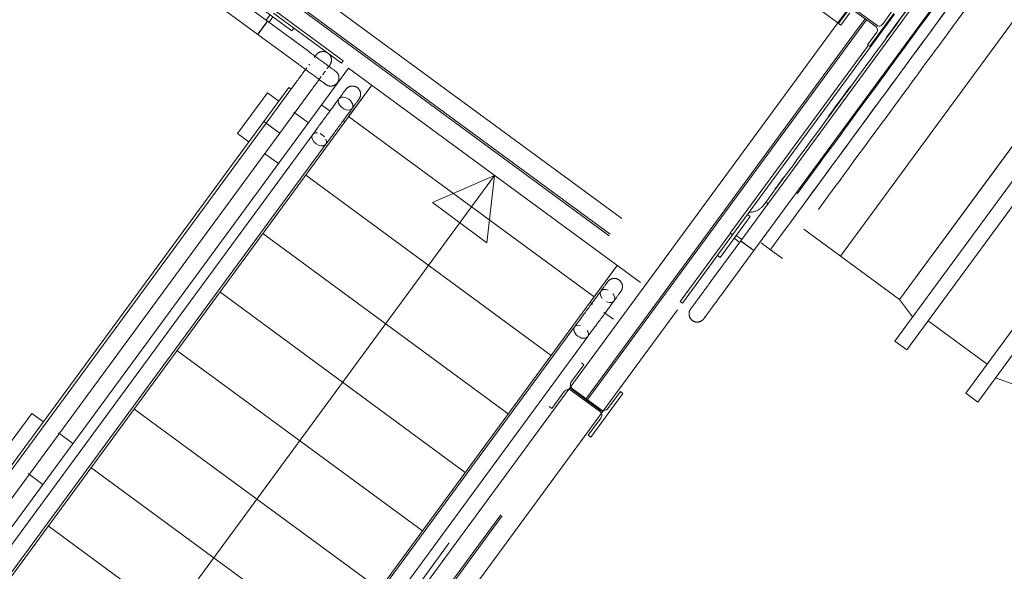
# Model space of a CAD drawing. Header units: metres. Extents: x 135583 to 135939, y 457896 to 458258.
# Tile 590 of 599: x 135743.24 to 135746.15, y 458201.5 to 458203.13. Entities that reach past the tile are written whole.
import ezdxf

# ---------------------------------------------------------------- set-up
doc = ezdxf.new("R2010")
doc.units = ezdxf.units.M
doc.linetypes.add('Hidden', pattern=[4, 2, -2])
doc.layers.add('NIEUWE INSTALLATIE', color=250, linetype='Continuous', lineweight=0)

msp = doc.modelspace()

# ---------------------------------------------------------------- linework, layer by layer
at = {"layer": 'NIEUWE INSTALLATIE'}
for p, q in [((135745.6539, 458203.1161), (135743.9035, 458204.4021)), ((135743.1265, 458203.6796), (135743.94, 458203.082)), ((135743.9686, 458203.1209), (135743.1941, 458203.6899)), ((135745.7249, 458203.2128), (135745.6539, 458203.1161)), ((135745.7273, 458203.211), (135745.6563, 458203.1143)), ((135744.0409, 458203.0926), (135743.92, 458203.1815)), ((135745.4058, 458202.4435), (135745.943, 458203.1746)), ((135744.1878, 458202.9971), (135743.9863, 458203.1451)), ((135743.9911, 458203.1516), (135744.1926, 458203.0035)), ((135745.3427, 458202.4899), (135745.8216, 458203.1417)), ((135745.8755, 458203.1643), (135745.3669, 458202.4721)), ((135745.6627, 458203.1096), (135745.6897, 458203.1462)), ((135745.7064, 458203.1488), (135745.7661, 458203.105)), ((135745.769, 458203.109), (135745.7094, 458203.1528)), ((135745.7481, 458203.0468), (135745.8192, 458203.1435)), ((135745.8127, 458203.1483), (135745.7858, 458203.1116)), ((135743.9642, 458203.1235), (135743.9764, 458203.14)), ((135743.9666, 458203.1183), (135743.9644, 458203.1153)), ((135743.9686, 458203.1209), (135743.9681, 458203.1202)), ((135743.9686, 458203.1209), (135744.0895, 458203.0321)), ((135743.9845, 458203.1341), (135743.9723, 458203.1175)), ((135745.6563, 458203.1143), (135745.6627, 458203.1096)), ((135746.4378, 458203.1173), (135746.1371, 458202.7079)), ((135743.9543, 458203.1015), (135743.9506, 458203.0964)), ((135743.9614, 458203.1112), (135743.958, 458203.1065)), ((135744.0468, 458203.1007), (135744.0409, 458203.0926)), ((135745.7686, 458203.0882), (135745.7417, 458203.0516)), ((135744.0609, 458202.9932), (135743.94, 458203.082)), ((135745.7441, 458203.0498), (135745.3362, 458202.4946)), ((135745.7417, 458203.0516), (135745.7481, 458203.0468)), ((135744.1926, 458203.0035), (135744.1878, 458202.9971)), ((135744.0609, 458202.9932), (135744.0617, 458202.9926)), ((135744.0906, 458202.9914), (135744.0924, 458202.9939)), ((135744.1447, 458202.9807), (135744.145, 458202.9811)), ((135743.9646, 458202.8199), (135744.0534, 458202.9408)), ((135743.8799, 458202.7891), (135743.9687, 458202.9099)), ((135744.0321, 458202.9254), (135743.9581, 458202.8246)), ((135743.9687, 458202.9099), (135744.0025, 458202.8851)), ((135744.0937, 458202.9112), (135744.0049, 458202.7903)), ((135744.0386, 458202.9206), (135744.0321, 458202.9254)), ((135744.0937, 458202.9112), (135744.0943, 458202.912)), ((135744.2765, 458202.932), (135744.1969, 458202.8236)), ((135744.2765, 458202.932), (135744.2084, 458202.8393)), ((135744.0466, 458202.8527), (135744.0896, 458202.8211)), ((135744.154, 458202.8552), (135744.1284, 458202.874)), ((135744.1969, 458202.8236), (135742.5277, 458200.5516)), ((135742.5663, 458200.9302), (135743.9581, 458202.8246)), ((135743.9581, 458202.8246), (135743.9646, 458202.8199)), ((135743.9581, 458202.8246), (135743.9646, 458202.8199)), ((135744.1969, 458202.8236), (135744.1947, 458202.8253)), ((135744.2084, 458202.8393), (135744.9337, 458202.3064)), ((135743.9646, 458202.8199), (135742.5728, 458200.9255)), ((135743.9646, 458202.8199), (135743.9847, 458202.8051)), ((135743.9847, 458202.8051), (135744.0049, 458202.7903)), ((135744.1022, 458202.7862), (135742.5187, 458200.6308)), ((135742.6131, 458200.8959), (135744.0049, 458202.7903)), ((135743.9137, 458202.7642), (135743.8799, 458202.7891)), ((135744.1019, 458202.7713), (135744.1001, 458202.7779)), ((135744.1025, 458202.7866), (135744.1022, 458202.7863)), ((135744.1239, 458202.789), (135744.1312, 458202.7848)), ((135744.1312, 458202.7848), (135744.1372, 458202.7792)), ((135742.5576, 458200.6023), (135744.1411, 458202.7576)), ((135744.1194, 458202.7549), (135744.1122, 458202.759)), ((135744.0008, 458202.7002), (135743.9597, 458202.7304)), ((135746.1371, 458202.7079), (135745.8363, 458202.2985)), ((135742.9217, 458200.3279), (135744.6391, 458202.6655)), ((135744.0815, 458202.6666), (135744.8068, 458202.1337)), ((135744.6391, 458202.6655), (135744.456, 458202.5852)), ((135744.6391, 458202.6655), (135744.6172, 458202.4668)), ((135745.4414, 458202.5886), (135745.4476, 458202.5805)), ((135744.6172, 458202.4668), (135744.456, 458202.5852)), ((135745.3952, 458202.5444), (135745.3064, 458202.4235)), ((135745.3871, 458202.5503), (135745.3952, 458202.5444)), ((135745.5534, 458202.5063), (135745.8363, 458202.2985)), ((135743.9546, 458202.4939), (135744.6799, 458201.9611)), ((135745.1882, 458202.2931), (135745.3363, 458202.4946)), ((135745.3427, 458202.4899), (135745.1947, 458202.2884)), ((135745.2781, 458202.3512), (135745.3669, 458202.4721)), ((135745.3427, 458202.4899), (135745.3362, 458202.4946)), ((135745.3363, 458202.4946), (135745.3427, 458202.4899)), ((135745.3478, 458202.4799), (135745.3537, 458202.488)), ((135745.3643, 458202.4678), (135745.3478, 458202.4799)), ((135745.3537, 458202.488), (135745.3703, 458202.4758)), ((135745.3676, 458202.4716), (135745.3669, 458202.4721)), ((135745.4058, 458202.4435), (135745.317, 458202.3226)), ((135745.3766, 458202.465), (135745.3726, 458202.4679)), ((135745.4058, 458202.4435), (135745.3813, 458202.4615)), ((135745.4272, 458202.4662), (135745.4546, 458202.4461)), ((135745.4546, 458202.4461), (135745.4901, 458202.4201)), ((135745.3064, 458202.4235), (135745.2983, 458202.4294)), ((135744.9222, 458202.2908), (135745.0018, 458202.3991)), ((135744.9337, 458202.3064), (135745.0018, 458202.3991)), ((135744.8616, 458202.0377), (135745.0832, 458202.3393)), ((135744.8616, 458202.0377), (135745.0832, 458202.3393)), ((135745.2781, 458202.3512), (135745.2775, 458202.3504)), ((135743.8278, 458202.3212), (135744.5531, 458201.7884)), ((135744.9575, 458202.3021), (135744.9533, 458202.3086)), ((135743.253, 458200.0188), (135744.9222, 458202.2908)), ((135744.9222, 458202.2908), (135744.9299, 458202.2851)), ((135745.1799, 458202.2683), (135744.9583, 458201.9667)), ((135745.1799, 458202.2683), (135744.9583, 458201.9667)), ((135745.1947, 458202.2884), (135745.1882, 458202.2931)), ((135744.9629, 458202.2609), (135744.9907, 458202.2405)), ((135744.8759, 458202.2179), (135743.2923, 458200.0625)), ((135744.8761, 458202.2182), (135744.8759, 458202.2179)), ((135745.9209, 458202.2363), (135746.095, 458202.1084)), ((135743.3313, 458200.0339), (135744.9148, 458202.1893)), ((135743.7009, 458202.1485), (135744.4262, 458201.6157)), ((135744.8666, 458202.0563), (135744.9033, 458202.1063)), ((135744.9033, 458202.1063), (135744.896, 458202.1116)), ((135743.4272, 458200.0854), (135744.8616, 458202.0377)), ((135743.4272, 458200.0854), (135744.8616, 458202.0377)), ((135743.4272, 458200.0854), (135744.8616, 458202.0377)), ((135744.9583, 458201.9667), (135744.8616, 458202.0377)), ((135744.9583, 458201.9667), (135744.8616, 458202.0377)), ((135744.8086, 458201.9774), (135744.8453, 458202.0273)), ((135744.8662, 458202.0305), (135744.9501, 458201.969)), ((135744.9536, 458201.9738), (135744.8698, 458202.0354)), ((135744.9238, 458201.8927), (135745.0185, 458202.0216)), ((135745.0113, 458202.027), (135744.9746, 458201.977)), ((135745.0185, 458202.0216), (135745.0113, 458202.027)), ((135744.8013, 458201.9827), (135744.8086, 458201.9774)), ((135743.184, 458201.8418), (135743.2728, 458201.9627)), ((135743.2728, 458201.9627), (135743.3066, 458201.9379)), ((135744.9583, 458201.9667), (135743.524, 458200.0143)), ((135744.9583, 458201.9667), (135743.524, 458200.0143)), ((135744.9583, 458201.9667), (135743.524, 458200.0143)), ((135743.574, 458201.9758), (135744.2993, 458201.443)), ((135744.9533, 458201.948), (135744.9166, 458201.898)), ((135743.3507, 458201.9055), (135743.3937, 458201.8739)), ((135744.9166, 458201.898), (135744.9238, 458201.8927)), ((135743.4472, 458201.8032), (135744.1725, 458201.2703)), ((135743.3049, 458201.753), (135743.2619, 458201.7846)), ((135743.3203, 458201.6305), (135744.0456, 458201.0976))]:
    msp.add_line(p, q, dxfattribs=at)
at = {"layer": 'NIEUWE INSTALLATIE', "linetype": 'Hidden'}
for p, q in [((135743.4038, 458203.722), (135745.1542, 458202.436)), ((135743.4038, 458203.722), (135745.1542, 458202.436)), ((135743.4038, 458203.722), (135745.1542, 458202.436)), ((135743.3668, 458203.6716), (135745.1172, 458202.3857)), ((135743.3668, 458203.6716), (135745.1172, 458202.3857)), ((135743.3668, 458203.6716), (135745.1172, 458202.3857)), ((135743.3698, 458203.6757), (135745.1202, 458202.3897)), ((135743.3698, 458203.6757), (135745.1202, 458202.3897)), ((135743.3698, 458203.6757), (135745.1202, 458202.3897)), ((135745.6614, 458202.4271), (135746.2628, 458203.2458)), ((135745.6614, 458202.4271), (135746.2628, 458203.2458)), ((135745.0832, 458202.3394), (135745.6538, 458203.1161)), ((135745.0832, 458202.3394), (135745.6538, 458203.1161)), ((135745.0832, 458202.3394), (135745.6538, 458203.1161)), ((135745.0832, 458202.3394), (135745.6538, 458203.1161)), ((135745.7002, 458203.082), (135745.7342, 458203.1284)), ((135745.7002, 458203.082), (135745.7342, 458203.1284)), ((135745.7057, 458203.0811), (135745.7383, 458203.1254)), ((135745.7057, 458203.0811), (135745.7383, 458203.1254)), ((135745.1295, 458202.3053), (135745.7002, 458203.082)), ((135745.1295, 458202.3053), (135745.7002, 458203.082)), ((135745.1295, 458202.3053), (135745.7002, 458203.082)), ((135745.1295, 458202.3053), (135745.7002, 458203.082)), ((135745.1336, 458202.3024), (135745.7057, 458203.0811)), ((135745.1336, 458202.3024), (135745.7057, 458203.0811)), ((135745.1336, 458202.3024), (135745.7057, 458203.0811)), ((135745.1336, 458202.3024), (135745.7057, 458203.0811)), ((135745.7506, 458203.045), (135745.7482, 458203.0468)), ((135745.7506, 458203.045), (135745.7482, 458203.0468)), ((135744.208, 458202.9823), (135742.4592, 458200.6019)), ((135745.0703, 458202.3488), (135744.208, 458202.9823)), ((135745.1542, 458202.436), (135745.0832, 458202.3393)), ((135745.1542, 458202.436), (135745.0832, 458202.3393)), ((135745.1542, 458202.436), (135745.0832, 458202.3393)), ((135743.3215, 458199.9684), (135745.0703, 458202.3488)), ((135744.9079, 458202.0037), (135745.1295, 458202.3053)), ((135744.9079, 458202.0037), (135745.1295, 458202.3053)), ((135744.9119, 458202.0007), (135745.1335, 458202.3023)), ((135744.9119, 458202.0007), (135745.1335, 458202.3023)), ((135743.4736, 458200.0513), (135744.9061, 458202.0012)), ((135743.4736, 458200.0513), (135744.9061, 458202.0012)), ((135743.4736, 458200.0513), (135744.9061, 458202.0012)), ((135743.4776, 458200.0484), (135744.9102, 458201.9983)), ((135743.4776, 458200.0484), (135744.9102, 458201.9983)), ((135743.4776, 458200.0484), (135744.9102, 458201.9983)), ((135744.9062, 458202.0013), (135744.9079, 458202.0036)), ((135744.9062, 458202.0013), (135744.9079, 458202.0036)), ((135744.9062, 458202.0013), (135744.9079, 458202.0036)), ((135744.9062, 458202.0013), (135744.9079, 458202.0036)), ((135744.9102, 458201.9983), (135744.9119, 458202.0007)), ((135744.9102, 458201.9983), (135744.9119, 458202.0007)), ((135744.9102, 458201.9983), (135744.9119, 458202.0007)), ((135744.9102, 458201.9983), (135744.9119, 458202.0007))]:
    msp.add_line(p, q, dxfattribs=at)
at = {"layer": 'NIEUWE INSTALLATIE', "extrusion": (0, 0, -1)}
for p, q in [((135746.5504, 458203.1674), (135745.8221, 458202.1761)), ((135746.5858, 458203.1413), (135745.8576, 458202.1501)), ((135746.4378, 458203.1173), (135745.8363, 458202.2985)), ((135746.0316, 458202.0222), (135746.7599, 458203.0134)), ((135746.0671, 458201.9961), (135746.7954, 458202.9874)), ((135745.8363, 458202.2985), (135745.8748, 458202.2478)), ((135745.8221, 458202.1761), (135745.8576, 458202.1501)), ((135746.1198, 458202.0679), (135746.1796, 458202.0463)), ((135746.0316, 458202.0222), (135746.0671, 458201.9961))]:
    msp.add_line(p, q, dxfattribs=at)
at = {"layer": 'NIEUWE INSTALLATIE', "flags": 128}
for points in [[(135745.703, 458202.9428), (135745.7152, 458202.9594), (135745.7275, 458202.9761), (135745.7397, 458202.9928), (135745.752, 458203.0095), (135745.7643, 458203.0263), (135745.7765, 458203.0429), (135745.7887, 458203.0595), (135745.8008, 458203.076), (135745.8129, 458203.0924), (135745.8248, 458203.1086), (135745.8365, 458203.1246), (135745.8482, 458203.1404), (135745.8596, 458203.156), (135745.8696, 458203.1696)], [(135744.0895, 458203.0321), (135744.0927, 458203.0298), (135744.0959, 458203.0274), (135744.0991, 458203.025), (135744.1023, 458203.0227), (135744.1055, 458203.0204), (135744.1086, 458203.018), (135744.1117, 458203.0158), (135744.1148, 458203.0135), (135744.1179, 458203.0113), (135744.1208, 458203.0091), (135744.1238, 458203.0069), (135744.1267, 458203.0048), (135744.1295, 458203.0027), (135744.1323, 458203.0007), (135744.135, 458202.9987), (135744.1376, 458202.9968), (135744.1401, 458202.9949), (135744.1426, 458202.9931), (135744.145, 458202.9913), (135744.1473, 458202.9896), (135744.1495, 458202.988), (135744.1516, 458202.9865), (135744.1536, 458202.985), (135744.1555, 458202.9836), (135744.1573, 458202.9823), (135744.159, 458202.9811), (135744.1605, 458202.9799), (135744.162, 458202.9788), (135744.1634, 458202.9778), (135744.1646, 458202.9769), (135744.1657, 458202.9761), (135744.1667, 458202.9754), (135744.1675, 458202.9748), (135744.1683, 458202.9742), (135744.1689, 458202.9738), (135744.1694, 458202.9734), (135744.1697, 458202.9732), (135744.17, 458202.973), (135744.1701, 458202.9729)], [(135744.1276, 458203.031), (135744.1266, 458203.0308), (135744.1257, 458203.0305), (135744.1247, 458203.0302), (135744.1238, 458203.0299), (135744.1228, 458203.0295), (135744.1219, 458203.0291), (135744.121, 458203.0287), (135744.1202, 458203.0282), (135744.1193, 458203.0277), (135744.1185, 458203.0271), (135744.1177, 458203.0265), (135744.1169, 458203.0259), (135744.1161, 458203.0253), (135744.1154, 458203.0246), (135744.1147, 458203.0239), (135744.114, 458203.0231), (135744.1134, 458203.0224), (135744.1127, 458203.0216), (135744.1126, 458203.0214)], [(135744.145, 458203.0283), (135744.1441, 458203.0288), (135744.1432, 458203.0292), (135744.1423, 458203.0296), (135744.1414, 458203.03), (135744.1404, 458203.0303), (135744.1395, 458203.0306), (135744.1385, 458203.0309), (135744.1375, 458203.0311), (135744.1366, 458203.0313), (135744.1356, 458203.0314), (135744.1346, 458203.0315), (135744.1336, 458203.0315), (135744.1326, 458203.0316), (135744.1316, 458203.0315), (135744.1306, 458203.0315), (135744.1296, 458203.0314), (135744.1286, 458203.0312), (135744.1276, 458203.031)], [(135744.1529, 458202.9918), (135744.1535, 458202.9926), (135744.154, 458202.9934), (135744.1545, 458202.9943), (135744.155, 458202.9952), (135744.1554, 458202.9961), (135744.1558, 458202.997), (135744.1562, 458202.9979), (135744.1565, 458202.9988), (135744.1568, 458202.9998), (135744.1571, 458203.0008), (135744.1573, 458203.0018), (135744.1574, 458203.0027), (135744.1576, 458203.0037), (135744.1577, 458203.0047), (135744.1577, 458203.0057), (135744.1577, 458203.0067), (135744.1577, 458203.0077), (135744.1576, 458203.0087), (135744.1575, 458203.0097), (135744.1574, 458203.0107), (135744.1572, 458203.0117), (135744.157, 458203.0127), (135744.1567, 458203.0136), (135744.1564, 458203.0146), (135744.1561, 458203.0155), (135744.1557, 458203.0164), (135744.1553, 458203.0174), (135744.1548, 458203.0182), (135744.1543, 458203.0191), (135744.1538, 458203.02), (135744.1533, 458203.0208), (135744.1527, 458203.0216), (135744.1521, 458203.0224), (135744.1514, 458203.0232), (135744.1507, 458203.0239), (135744.15, 458203.0246), (135744.1493, 458203.0253)], [(135744.1067, 458203.0133), (135744.1077, 458203.0147), (135744.1086, 458203.0159), (135744.1094, 458203.017), (135744.1101, 458203.018), (135744.1107, 458203.0188), (135744.1113, 458203.0196), (135744.1117, 458203.0202), (135744.1121, 458203.0207), (135744.1123, 458203.021), (135744.1125, 458203.0213), (135744.1126, 458203.0214)], [(135744.1126, 458203.0214), (135744.1125, 458203.0213), (135744.1124, 458203.0211), (135744.1122, 458203.0208), (135744.1118, 458203.0203), (135744.1114, 458203.0198), (135744.1109, 458203.0191), (135744.1103, 458203.0182), (135744.1096, 458203.0173), (135744.1088, 458203.0162), (135744.1086, 458203.0159)], [(135744.0534, 458202.9408), (135744.0557, 458202.944), (135744.0581, 458202.9472), (135744.0605, 458202.9504), (135744.0628, 458202.9536), (135744.0651, 458202.9568), (135744.0675, 458202.9599), (135744.0697, 458202.963), (135744.072, 458202.9661), (135744.0742, 458202.9692), (135744.0764, 458202.9722), (135744.0786, 458202.9751), (135744.0807, 458202.978), (135744.0828, 458202.9808), (135744.0848, 458202.9836)], [(135744.1415, 458202.934), (135744.1414, 458202.934), (135744.1412, 458202.9342), (135744.1409, 458202.9344), (135744.1404, 458202.9347), (135744.1399, 458202.9352), (135744.1391, 458202.9357), (135744.1383, 458202.9363), (135744.1374, 458202.937), (135744.1363, 458202.9378), (135744.1351, 458202.9387), (135744.1338, 458202.9396), (135744.1324, 458202.9407), (135744.1308, 458202.9418), (135744.1291, 458202.943), (135744.1274, 458202.9443), (135744.1255, 458202.9457), (135744.1235, 458202.9472), (135744.1215, 458202.9487), (135744.1193, 458202.9503), (135744.117, 458202.9519), (135744.1147, 458202.9537), (135744.1122, 458202.9555), (135744.1097, 458202.9573), (135744.1071, 458202.9592), (135744.1044, 458202.9612), (135744.1017, 458202.9632), (135744.0989, 458202.9653), (135744.096, 458202.9674), (135744.0931, 458202.9696), (135744.0901, 458202.9717), (135744.087, 458202.974), (135744.084, 458202.9762), (135744.0809, 458202.9785), (135744.0777, 458202.9808), (135744.0746, 458202.9831), (135744.0714, 458202.9855), (135744.0682, 458202.9878), (135744.065, 458202.9902), (135744.0617, 458202.9926), (135744.0609, 458202.9932)], [(135744.1397, 458202.9738), (135744.1382, 458202.9718), (135744.1366, 458202.9696), (135744.1349, 458202.9673), (135744.1332, 458202.965), (135744.1314, 458202.9625)], [(135744.1529, 458202.9918), (135744.1528, 458202.9917), (135744.1527, 458202.9915), (135744.1525, 458202.9912), (135744.1521, 458202.9907), (135744.1517, 458202.9902), (135744.1512, 458202.9894), (135744.1506, 458202.9886), (135744.1499, 458202.9877), (135744.1491, 458202.9866), (135744.1482, 458202.9854), (135744.1472, 458202.9841), (135744.1462, 458202.9827), (135744.1451, 458202.9811)], [(135744.1491, 458202.9866), (135744.1497, 458202.9874), (135744.1504, 458202.9884), (135744.151, 458202.9892), (135744.1516, 458202.99), (135744.152, 458202.9906), (135744.1524, 458202.9911), (135744.1526, 458202.9914), (135744.1528, 458202.9917), (135744.1529, 458202.9918)], [(135744.1701, 458202.9729), (135744.17, 458202.973), (135744.1698, 458202.9731), (135744.1695, 458202.9733), (135744.169, 458202.9737), (135744.1684, 458202.9741), (135744.1677, 458202.9746), (135744.1669, 458202.9752), (135744.166, 458202.9759), (135744.1649, 458202.9767), (135744.1646, 458202.9769)], [(135744.1752, 458202.9392), (135744.1758, 458202.9399), (135744.1763, 458202.9408), (135744.1768, 458202.9416), (135744.1772, 458202.9424), (135744.1777, 458202.9433), (135744.1781, 458202.9442), (135744.1784, 458202.9451), (135744.1787, 458202.946), (135744.179, 458202.9469), (135744.1793, 458202.9479), (135744.1795, 458202.9488), (135744.1796, 458202.9498), (135744.1798, 458202.9507), (135744.1798, 458202.9517), (135744.1799, 458202.9526), (135744.1799, 458202.9536), (135744.1799, 458202.9546), (135744.1798, 458202.9555), (135744.1797, 458202.9565), (135744.1796, 458202.9575), (135744.1794, 458202.9584), (135744.1792, 458202.9593), (135744.1789, 458202.9603), (135744.1786, 458202.9612), (135744.1783, 458202.9621), (135744.1779, 458202.963), (135744.1775, 458202.9639), (135744.1771, 458202.9647), (135744.1766, 458202.9656), (135744.1761, 458202.9664), (135744.1756, 458202.9672), (135744.175, 458202.968), (135744.1744, 458202.9688), (135744.1738, 458202.9695), (135744.1732, 458202.9702), (135744.1725, 458202.9709), (135744.1718, 458202.9715), (135744.171, 458202.9722), (135744.1703, 458202.9728), (135744.1701, 458202.9729)], [(135744.1276, 458202.9574), (135744.1257, 458202.9547), (135744.1236, 458202.952), (135744.1216, 458202.9492), (135744.1195, 458202.9463), (135744.1173, 458202.9434), (135744.1151, 458202.9404), (135744.1129, 458202.9373), (135744.1106, 458202.9343), (135744.1084, 458202.9312), (135744.1061, 458202.928), (135744.1037, 458202.9249), (135744.1014, 458202.9217), (135744.099, 458202.9185), (135744.0967, 458202.9153), (135744.0943, 458202.912), (135744.0937, 458202.9112)], [(135744.1363, 458202.9378), (135744.1371, 458202.9372), (135744.1381, 458202.9365), (135744.1389, 458202.9358), (135744.1397, 458202.9353), (135744.1403, 458202.9348), (135744.1408, 458202.9345), (135744.1411, 458202.9342), (135744.1414, 458202.9341), (135744.1415, 458202.934)], [(135744.1415, 458202.934), (135744.1422, 458202.9334), (135744.1431, 458202.9329), (135744.1439, 458202.9324), (135744.1447, 458202.932), (135744.1456, 458202.9315), (135744.1465, 458202.9311), (135744.1474, 458202.9308), (135744.1483, 458202.9305), (135744.1492, 458202.9302), (135744.1502, 458202.93), (135744.1511, 458202.9298), (135744.1521, 458202.9296), (135744.153, 458202.9295), (135744.154, 458202.9294), (135744.1549, 458202.9293), (135744.1559, 458202.9293), (135744.1569, 458202.9293), (135744.1578, 458202.9294), (135744.1588, 458202.9295), (135744.1598, 458202.9296), (135744.1607, 458202.9298), (135744.1616, 458202.93), (135744.1626, 458202.9303), (135744.1635, 458202.9306), (135744.1644, 458202.9309), (135744.1653, 458202.9313), (135744.1662, 458202.9317), (135744.167, 458202.9321), (135744.1679, 458202.9326), (135744.1687, 458202.9331), (135744.1695, 458202.9336), (135744.1703, 458202.9342), (135744.1711, 458202.9348), (135744.1718, 458202.9354), (135744.1725, 458202.9361), (135744.1732, 458202.9367), (135744.1738, 458202.9374), (135744.1745, 458202.9382), (135744.1751, 458202.9389), (135744.1752, 458202.9392)], [(135745.4374, 458202.5813), (135745.438, 458202.5822), (135745.4397, 458202.5845), (135745.4419, 458202.5875), (135745.4446, 458202.5911), (135745.4478, 458202.5954), (135745.4514, 458202.6004), (135745.4555, 458202.606), (135745.4601, 458202.6122), (135745.4651, 458202.619), (135745.4705, 458202.6264), (135745.4764, 458202.6344), (135745.4827, 458202.643), (135745.4895, 458202.6522), (135745.4966, 458202.6619), (135745.5042, 458202.6722), (135745.5121, 458202.6829), (135745.5204, 458202.6942), (135745.529, 458202.706), (135745.538, 458202.7182), (135745.5473, 458202.7309), (135745.5569, 458202.744), (135745.5668, 458202.7575), (135745.5771, 458202.7714), (135745.5875, 458202.7856), (135745.5982, 458202.8002), (135745.6092, 458202.8151), (135745.6204, 458202.8303), (135745.6317, 458202.8458), (135745.6433, 458202.8615), (135745.655, 458202.8774), (135745.6668, 458202.8936), (135745.6788, 458202.9098), (135745.6908, 458202.9263), (135745.703, 458202.9428)], [(135744.2003, 458202.9197), (135744.2002, 458202.9196), (135744.2001, 458202.9195), (135744.1998, 458202.9191), (135744.1995, 458202.9187), (135744.1991, 458202.9181), (135744.1986, 458202.9174), (135744.198, 458202.9166), (135744.1973, 458202.9156), (135744.1965, 458202.9145), (135744.1956, 458202.9134), (135744.1946, 458202.912), (135744.1936, 458202.9106), (135744.1924, 458202.9091), (135744.1912, 458202.9074), (135744.1899, 458202.9056), (135744.1886, 458202.9038), (135744.1871, 458202.9018), (135744.1856, 458202.8997), (135744.184, 458202.8975), (135744.1823, 458202.8953), (135744.1806, 458202.8929), (135744.1788, 458202.8905), (135744.1769, 458202.8879), (135744.175, 458202.8853), (135744.1731, 458202.8827), (135744.171, 458202.8799), (135744.169, 458202.8771), (135744.1669, 458202.8742), (135744.1647, 458202.8713), (135744.1625, 458202.8683), (135744.1603, 458202.8653), (135744.158, 458202.8622), (135744.1558, 458202.8591), (135744.1535, 458202.856), (135744.1511, 458202.8528), (135744.1488, 458202.8496), (135744.1464, 458202.8464), (135744.1441, 458202.8432), (135744.1417, 458202.84), (135744.1393, 458202.8368), (135744.137, 458202.8336), (135744.1346, 458202.8303), (135744.1323, 458202.8271), (135744.1299, 458202.824), (135744.1276, 458202.8208)], [(135744.1965, 458202.9146), (135744.197, 458202.9152), (135744.1977, 458202.9162), (135744.1984, 458202.9171), (135744.1989, 458202.9179), (135744.1994, 458202.9185), (135744.1997, 458202.919), (135744.2, 458202.9193), (135744.2002, 458202.9196), (135744.2003, 458202.9197)], [(135744.2003, 458202.9197), (135744.2009, 458202.9205), (135744.2015, 458202.9212), (135744.2021, 458202.9219), (135744.2028, 458202.9226), (135744.2035, 458202.9233), (135744.2042, 458202.9239), (135744.205, 458202.9245), (135744.2058, 458202.9251), (135744.2066, 458202.9257), (135744.2074, 458202.9262), (135744.2082, 458202.9266), (135744.2091, 458202.9271), (135744.21, 458202.9275), (135744.2108, 458202.9279), (135744.2117, 458202.9282), (135744.2127, 458202.9285), (135744.2136, 458202.9288), (135744.2145, 458202.929), (135744.2155, 458202.9292), (135744.2164, 458202.9293), (135744.2174, 458202.9295), (135744.2184, 458202.9295), (135744.2193, 458202.9296), (135744.2203, 458202.9296), (135744.2213, 458202.9295), (135744.2222, 458202.9294), (135744.2232, 458202.9293), (135744.2241, 458202.9292), (135744.2251, 458202.929), (135744.226, 458202.9287), (135744.2269, 458202.9285), (135744.2279, 458202.9282), (135744.2288, 458202.9278), (135744.2296, 458202.9274), (135744.2305, 458202.927), (135744.2314, 458202.9266), (135744.2322, 458202.9261), (135744.233, 458202.9256), (135744.2338, 458202.925), (135744.234, 458202.9249)], [(135744.234, 458202.9249), (135744.2348, 458202.9243), (135744.2355, 458202.9237), (135744.2363, 458202.923), (135744.237, 458202.9224), (135744.2376, 458202.9216), (135744.2382, 458202.9209), (135744.2389, 458202.9202), (135744.2394, 458202.9194), (135744.24, 458202.9186), (135744.2405, 458202.9178), (135744.241, 458202.9169), (135744.2414, 458202.9161), (135744.2418, 458202.9152), (135744.2422, 458202.9143), (135744.2425, 458202.9134), (135744.2428, 458202.9125), (135744.2431, 458202.9116), (135744.2433, 458202.9106), (135744.2435, 458202.9097), (135744.2437, 458202.9087), (135744.2438, 458202.9078), (135744.2438, 458202.9068), (135744.2439, 458202.9058), (135744.2439, 458202.9049), (135744.2438, 458202.9039), (135744.2438, 458202.9029), (135744.2436, 458202.902), (135744.2435, 458202.901), (135744.2433, 458202.9001), (135744.2431, 458202.8991), (135744.2428, 458202.8982), (135744.2425, 458202.8973), (135744.2421, 458202.8964), (135744.2418, 458202.8955), (135744.2413, 458202.8946), (135744.2409, 458202.8938), (135744.2404, 458202.8929), (135744.2399, 458202.8921), (135744.2394, 458202.8913), (135744.2392, 458202.8911)], [(135744.1411, 458202.7576), (135744.143, 458202.7601), (135744.1448, 458202.7627), (135744.1468, 458202.7653), (135744.1488, 458202.768), (135744.1508, 458202.7708), (135744.1529, 458202.7736), (135744.155, 458202.7765), (135744.1572, 458202.7795), (135744.1594, 458202.7825), (135744.1616, 458202.7855), (135744.1639, 458202.7886), (135744.1662, 458202.7917), (135744.1685, 458202.7949), (135744.1708, 458202.798), (135744.1732, 458202.8012), (135744.1755, 458202.8044), (135744.1779, 458202.8076), (135744.1802, 458202.8109), (135744.1826, 458202.8141), (135744.185, 458202.8173), (135744.1873, 458202.8205), (135744.1897, 458202.8237), (135744.192, 458202.8269), (135744.1943, 458202.83), (135744.1966, 458202.8331), (135744.1989, 458202.8362), (135744.2011, 458202.8392), (135744.2033, 458202.8422), (135744.2054, 458202.8452), (135744.2076, 458202.848), (135744.2096, 458202.8509), (135744.2117, 458202.8536), (135744.2136, 458202.8563), (135744.2156, 458202.8589), (135744.2174, 458202.8615), (135744.2192, 458202.8639), (135744.221, 458202.8663), (135744.2226, 458202.8686), (135744.2242, 458202.8708), (135744.2258, 458202.8729), (135744.2272, 458202.8749), (135744.2286, 458202.8767), (135744.2299, 458202.8785), (135744.2312, 458202.8802), (135744.2323, 458202.8818), (135744.2334, 458202.8832), (135744.2344, 458202.8845), (135744.2353, 458202.8858), (135744.2361, 458202.8869), (135744.2368, 458202.8878), (135744.2374, 458202.8887), (135744.2379, 458202.8894), (135744.2384, 458202.89), (135744.2387, 458202.8905), (135744.239, 458202.8908), (135744.2391, 458202.891), (135744.2392, 458202.8911)], [(135744.1899, 458202.8648), (135744.1852, 458202.869), (135744.1814, 458202.8737), (135744.1789, 458202.8787), (135744.1778, 458202.8836), (135744.1781, 458202.8882), (135744.1799, 458202.892), (135744.183, 458202.8949), (135744.1873, 458202.8965), (135744.1923, 458202.8969), (135744.1979, 458202.896), (135744.2035, 458202.8939), (135744.2089, 458202.8906)], [(135744.2089, 458202.8906), (135744.2136, 458202.8865), (135744.2173, 458202.8817), (135744.2198, 458202.8767), (135744.221, 458202.8718), (135744.2206, 458202.8672), (135744.2188, 458202.8634), (135744.2157, 458202.8606), (135744.2115, 458202.8589), (135744.2064, 458202.8585), (135744.2009, 458202.8594), (135744.1953, 458202.8615), (135744.1899, 458202.8648)], [(135744.2392, 458202.8911), (135744.2391, 458202.8911), (135744.239, 458202.8909), (135744.2388, 458202.8905), (135744.2384, 458202.8901), (135744.238, 458202.8895), (135744.2375, 458202.8888), (135744.2369, 458202.888), (135744.2362, 458202.887), (135744.2354, 458202.886), (135744.2353, 458202.8858)], [(135744.1276, 458202.8208), (135744.1253, 458202.8177), (135744.123, 458202.8146), (135744.1208, 458202.8116), (135744.1186, 458202.8085), (135744.1164, 458202.8056), (135744.1143, 458202.8027), (135744.1122, 458202.7998), (135744.1102, 458202.7971), (135744.1082, 458202.7943), (135744.1062, 458202.7917), (135744.1043, 458202.7891), (135744.1025, 458202.7866), (135744.1022, 458202.7862)], [(135744.1001, 458202.7779), (135744.1009, 458202.7838), (135744.1022, 458202.7862)], [(135744.1122, 458202.759), (135744.1061, 458202.7647), (135744.1019, 458202.7713)], [(135744.1022, 458202.7862), (135744.1042, 458202.7883), (135744.1096, 458202.7908), (135744.1164, 458202.791)], [(135744.1414, 458202.7726), (135744.1433, 458202.766), (135744.1425, 458202.7601), (135744.1411, 458202.7576)], [(135744.1411, 458202.7576), (135744.1392, 458202.7556), (135744.1338, 458202.7531), (135744.1269, 458202.7529), (135744.1194, 458202.7549)], [(135745.4358, 458202.5791), (135745.4345, 458202.5774), (135745.433, 458202.5756), (135745.4315, 458202.574), (135745.4299, 458202.5724), (135745.4283, 458202.5708), (135745.4266, 458202.5694), (135745.4249, 458202.5679), (135745.4231, 458202.5666), (135745.4212, 458202.5654), (135745.4193, 458202.5642), (135745.4174, 458202.5631), (135745.4154, 458202.562), (135745.4133, 458202.5611), (135745.4113, 458202.5602), (135745.4092, 458202.5594), (135745.407, 458202.5587), (135745.4049, 458202.5581), (135745.4027, 458202.5576), (135745.4005, 458202.5571), (135745.3983, 458202.5568), (135745.3961, 458202.5565), (135745.3938, 458202.5564), (135745.3916, 458202.5563)], [(135745.4374, 458202.5813), (135745.4364, 458202.5799), (135745.4359, 458202.5792), (135745.4358, 458202.5791)], [(135745.4358, 458202.5791), (135745.4361, 458202.5795), (135745.4368, 458202.5805)], [(135744.9739, 458202.3513), (135744.9745, 458202.3521), (135744.9751, 458202.3528), (135744.9758, 458202.3536), (135744.9765, 458202.3542), (135744.9772, 458202.3549), (135744.9779, 458202.3555), (135744.9786, 458202.3561), (135744.9794, 458202.3567), (135744.9802, 458202.3573), (135744.981, 458202.3578), (135744.9819, 458202.3583), (135744.9827, 458202.3587), (135744.9836, 458202.3591), (135744.9845, 458202.3595), (135744.9854, 458202.3598), (135744.9863, 458202.3601), (135744.9872, 458202.3604), (135744.9882, 458202.3606), (135744.9891, 458202.3608), (135744.9901, 458202.361), (135744.991, 458202.3611), (135744.992, 458202.3611), (135744.993, 458202.3612), (135744.9939, 458202.3612), (135744.9949, 458202.3611), (135744.9959, 458202.3611), (135744.9968, 458202.3609), (135744.9978, 458202.3608), (135744.9987, 458202.3606), (135744.9997, 458202.3603), (135745.0006, 458202.3601), (135745.0015, 458202.3598), (135745.0024, 458202.3594), (135745.0033, 458202.3591), (135745.0042, 458202.3586), (135745.005, 458202.3582), (135745.0059, 458202.3577), (135745.0067, 458202.3572), (135745.0075, 458202.3566), (135745.0077, 458202.3565)], [(135745.0077, 458202.3565), (135745.0085, 458202.3559), (135745.0092, 458202.3553), (135745.0099, 458202.3546), (135745.0106, 458202.354), (135745.0113, 458202.3533), (135745.0119, 458202.3525), (135745.0125, 458202.3518), (135745.0131, 458202.351), (135745.0136, 458202.3502), (135745.0141, 458202.3494), (135745.0146, 458202.3485), (135745.0151, 458202.3477), (135745.0155, 458202.3468), (135745.0158, 458202.3459), (135745.0162, 458202.345), (135745.0165, 458202.3441), (135745.0167, 458202.3432), (135745.017, 458202.3422), (135745.0172, 458202.3413), (135745.0173, 458202.3403), (135745.0174, 458202.3394), (135745.0175, 458202.3384), (135745.0175, 458202.3374), (135745.0175, 458202.3365), (135745.0175, 458202.3355), (135745.0174, 458202.3345), (135745.0173, 458202.3336), (135745.0171, 458202.3326), (135745.0169, 458202.3317), (135745.0167, 458202.3308), (135745.0164, 458202.3298), (135745.0161, 458202.3289), (135745.0158, 458202.328), (135745.0154, 458202.3271), (135745.015, 458202.3262), (135745.0145, 458202.3254), (135745.0141, 458202.3246), (135745.0135, 458202.3237), (135745.013, 458202.3229), (135745.0128, 458202.3227)], [(135744.9739, 458202.3513), (135744.9739, 458202.3513), (135744.9737, 458202.3511), (135744.9735, 458202.3507), (135744.9732, 458202.3503), (135744.9727, 458202.3497), (135744.9722, 458202.349), (135744.9716, 458202.3482), (135744.9709, 458202.3472), (135744.9701, 458202.3462), (135744.9693, 458202.345), (135744.9683, 458202.3437), (135744.9672, 458202.3422), (135744.9661, 458202.3407), (135744.9649, 458202.339), (135744.9636, 458202.3373), (135744.9622, 458202.3354), (135744.9608, 458202.3334), (135744.9592, 458202.3313), (135744.9576, 458202.3292), (135744.956, 458202.3269), (135744.9542, 458202.3245), (135744.9524, 458202.3221), (135744.9506, 458202.3196), (135744.9487, 458202.317), (135744.9467, 458202.3143), (135744.9447, 458202.3115), (135744.9426, 458202.3087), (135744.9405, 458202.3058), (135744.9384, 458202.3029), (135744.9362, 458202.2999), (135744.9339, 458202.2969), (135744.9317, 458202.2938), (135744.9294, 458202.2907), (135744.9271, 458202.2876), (135744.9248, 458202.2844), (135744.9224, 458202.2812), (135744.9201, 458202.278), (135744.9177, 458202.2748), (135744.9154, 458202.2716), (135744.913, 458202.2684), (135744.9106, 458202.2652), (135744.9083, 458202.262), (135744.9059, 458202.2588), (135744.9036, 458202.2556), (135744.9013, 458202.2524), (135744.899, 458202.2493), (135744.8967, 458202.2462), (135744.8945, 458202.2432), (135744.8923, 458202.2402), (135744.8901, 458202.2372), (135744.8879, 458202.2343), (135744.8859, 458202.2315), (135744.8838, 458202.2287), (135744.8818, 458202.226), (135744.8799, 458202.2233), (135744.878, 458202.2207), (135744.8762, 458202.2183), (135744.8759, 458202.2179)], [(135744.9536, 458202.3236), (135744.9555, 458202.3256), (135744.9609, 458202.3282), (135744.9678, 458202.3284), (135744.9753, 458202.3263)], [(135744.9701, 458202.3462), (135744.9706, 458202.3468), (135744.9714, 458202.3478), (135744.972, 458202.3487), (135744.9726, 458202.3495), (135744.973, 458202.3501), (135744.9734, 458202.3506), (135744.9737, 458202.351), (135744.9738, 458202.3512), (135744.9739, 458202.3513)], [(135745.2189, 458202.2706), (135745.2189, 458202.2707), (135745.2191, 458202.2709), (135745.2193, 458202.2712), (135745.2196, 458202.2717), (135745.22, 458202.2722), (135745.2206, 458202.273), (135745.2212, 458202.2738), (135745.2219, 458202.2747), (135745.2227, 458202.2758), (135745.2235, 458202.277), (135745.2245, 458202.2783), (135745.2256, 458202.2797), (135745.2267, 458202.2813), (135745.2279, 458202.283), (135745.2292, 458202.2847), (135745.2306, 458202.2866), (135745.232, 458202.2886), (135745.2336, 458202.2906), (135745.2352, 458202.2928), (135745.2368, 458202.2951), (135745.2386, 458202.2974), (135745.2404, 458202.2999), (135745.2422, 458202.3024), (135745.2441, 458202.305), (135745.2461, 458202.3077), (135745.2481, 458202.3104), (135745.2502, 458202.3132), (135745.2523, 458202.3161), (135745.2544, 458202.319), (135745.2566, 458202.322), (135745.2588, 458202.3251), (135745.2611, 458202.3281), (135745.2634, 458202.3312), (135745.2657, 458202.3344), (135745.268, 458202.3375), (135745.2704, 458202.3407), (135745.2727, 458202.3439), (135745.2751, 458202.3471), (135745.2774, 458202.3504), (135745.2781, 458202.3512)], [(135744.9148, 458202.1893), (135744.9166, 458202.1917), (135744.9185, 458202.1943), (135744.9204, 458202.1969), (135744.9224, 458202.1996), (135744.9244, 458202.2024), (135744.9265, 458202.2052), (135744.9287, 458202.2081), (135744.9308, 458202.2111), (135744.933, 458202.2141), (135744.9353, 458202.2171), (135744.9375, 458202.2202), (135744.9398, 458202.2233), (135744.9421, 458202.2265), (135744.9445, 458202.2296), (135744.9468, 458202.2328), (135744.9492, 458202.236), (135744.9515, 458202.2393), (135744.9539, 458202.2425), (135744.9563, 458202.2457), (135744.9586, 458202.2489), (135744.961, 458202.2521), (135744.9633, 458202.2553), (135744.9657, 458202.2585), (135744.968, 458202.2616), (135744.9702, 458202.2647), (135744.9725, 458202.2678), (135744.9747, 458202.2709), (135744.9769, 458202.2738), (135744.9791, 458202.2768), (135744.9812, 458202.2797), (135744.9833, 458202.2825), (135744.9853, 458202.2852), (135744.9873, 458202.2879), (135744.9892, 458202.2905), (135744.9911, 458202.2931), (135744.9929, 458202.2955), (135744.9946, 458202.2979), (135744.9963, 458202.3002), (135744.9979, 458202.3024), (135744.9994, 458202.3045), (135745.0009, 458202.3065), (135745.0023, 458202.3084), (135745.0036, 458202.3101), (135745.0048, 458202.3118), (135745.006, 458202.3134), (135745.007, 458202.3148), (135745.008, 458202.3162), (135745.0089, 458202.3174), (135745.0097, 458202.3185), (135745.0104, 458202.3194), (135745.0111, 458202.3203), (135745.0116, 458202.321), (135745.012, 458202.3216), (135745.0124, 458202.3221), (135745.0126, 458202.3224), (135745.0128, 458202.3226), (135745.0128, 458202.3227)], [(135744.9533, 458202.3086), (135744.9514, 458202.3153), (135744.9522, 458202.3212), (135744.9536, 458202.3236)], [(135744.9886, 458202.3165), (135744.9928, 458202.31), (135744.9946, 458202.3034), (135744.9938, 458202.2975), (135744.9925, 458202.295)], [(135745.0128, 458202.3227), (135745.0128, 458202.3227), (135745.0127, 458202.3225), (135745.0124, 458202.3222), (135745.0121, 458202.3217), (135745.0117, 458202.3211), (135745.0112, 458202.3204), (135745.0105, 458202.3196), (135745.0098, 458202.3186), (135745.0091, 458202.3176), (135745.0089, 458202.3174)], [(135745.317, 458202.3226), (135745.3146, 458202.3194), (135745.3123, 458202.3162), (135745.3099, 458202.313), (135745.3076, 458202.3098), (135745.3052, 458202.3066), (135745.3029, 458202.3035), (135745.3006, 458202.3004), (135745.2984, 458202.2973), (135745.2961, 458202.2942), (135745.2939, 458202.2913), (135745.2918, 458202.2883), (135745.2897, 458202.2854), (135745.2876, 458202.2826), (135745.2855, 458202.2798), (135745.2836, 458202.2771), (135745.2816, 458202.2745), (135745.2798, 458202.272), (135745.278, 458202.2695), (135745.2762, 458202.2671), (135745.2745, 458202.2648), (135745.2729, 458202.2626), (135745.2714, 458202.2605), (135745.2699, 458202.2585), (135745.2685, 458202.2566), (135745.2672, 458202.2548), (135745.2659, 458202.2531), (135745.2648, 458202.2516), (135745.2637, 458202.2501), (135745.2627, 458202.2487), (135745.2618, 458202.2475), (135745.261, 458202.2464), (135745.2603, 458202.2454), (135745.2596, 458202.2446), (135745.2591, 458202.2438), (135745.2587, 458202.2432), (135745.2583, 458202.2427), (135745.258, 458202.2424), (135745.2579, 458202.2421), (135745.2578, 458202.242)], [(135744.9925, 458202.295), (135744.9906, 458202.293), (135744.9851, 458202.2905), (135744.9783, 458202.2903), (135744.9708, 458202.2923)], [(135745.224, 458202.2369), (135745.2233, 458202.2375), (135745.2225, 458202.2381), (135745.2218, 458202.2387), (135745.2211, 458202.2394), (135745.2205, 458202.2401), (135745.2198, 458202.2408), (135745.2192, 458202.2416), (135745.2186, 458202.2424), (135745.2181, 458202.2432), (135745.2176, 458202.244), (135745.2171, 458202.2448), (135745.2167, 458202.2457), (135745.2163, 458202.2466), (135745.2159, 458202.2474), (135745.2155, 458202.2484), (135745.2152, 458202.2493), (135745.215, 458202.2502), (135745.2147, 458202.2511), (135745.2146, 458202.2521), (135745.2144, 458202.253), (135745.2143, 458202.254), (135745.2142, 458202.255), (135745.2142, 458202.2559), (135745.2142, 458202.2569), (135745.2142, 458202.2579), (135745.2143, 458202.2588), (135745.2144, 458202.2598), (135745.2146, 458202.2607), (135745.2148, 458202.2617), (135745.215, 458202.2626), (135745.2153, 458202.2635), (135745.2156, 458202.2645), (135745.2159, 458202.2654), (135745.2163, 458202.2663), (135745.2167, 458202.2671), (135745.2172, 458202.268), (135745.2177, 458202.2688), (135745.2182, 458202.2696), (135745.2187, 458202.2704), (135745.2189, 458202.2706)], [(135745.2189, 458202.2706), (135745.2183, 458202.2699), (135745.2178, 458202.269), (135745.2173, 458202.2682), (135745.2168, 458202.2674), (135745.2164, 458202.2665), (135745.216, 458202.2656), (135745.2157, 458202.2647), (135745.2154, 458202.2638), (135745.2151, 458202.2629), (135745.2148, 458202.2619), (135745.2146, 458202.261), (135745.2145, 458202.26), (135745.2143, 458202.2591), (135745.2142, 458202.2581), (135745.2142, 458202.2572), (135745.2142, 458202.2562), (135745.2142, 458202.2552), (135745.2143, 458202.2543), (135745.2144, 458202.2533), (135745.2145, 458202.2523), (135745.2147, 458202.2514), (135745.2149, 458202.2505), (135745.2152, 458202.2495), (135745.2155, 458202.2486), (135745.2158, 458202.2477), (135745.2161, 458202.2468), (135745.2165, 458202.2459), (135745.217, 458202.2451), (135745.2174, 458202.2442), (135745.218, 458202.2434), (135745.2185, 458202.2426), (135745.2191, 458202.2418), (135745.2196, 458202.241), (135745.2203, 458202.2403), (135745.2209, 458202.2396), (135745.2216, 458202.2389), (135745.2223, 458202.2383), (135745.2231, 458202.2376), (135745.2238, 458202.237), (135745.224, 458202.2369)], [(135745.2189, 458202.2706), (135745.2189, 458202.2707), (135745.2191, 458202.2709), (135745.2193, 458202.2712), (135745.2196, 458202.2717), (135745.22, 458202.2722), (135745.2206, 458202.273), (135745.2212, 458202.2738), (135745.2219, 458202.2747), (135745.2227, 458202.2758)], [(135745.2227, 458202.2758), (135745.2221, 458202.275), (135745.2214, 458202.274), (135745.2207, 458202.2732), (135745.2202, 458202.2724), (135745.2197, 458202.2718), (135745.2194, 458202.2713), (135745.2191, 458202.271), (135745.2189, 458202.2707), (135745.2189, 458202.2706)], [(135745.2227, 458202.2758), (135745.2221, 458202.275), (135745.2214, 458202.274), (135745.2207, 458202.2732), (135745.2202, 458202.2724), (135745.2197, 458202.2718), (135745.2194, 458202.2713), (135745.2191, 458202.271), (135745.2189, 458202.2707), (135745.2189, 458202.2706)], [(135745.2578, 458202.242), (135745.2572, 458202.2413), (135745.2566, 458202.2405), (135745.2559, 458202.2398), (135745.2553, 458202.2391), (135745.2546, 458202.2385), (135745.2538, 458202.2378), (135745.2531, 458202.2372), (135745.2523, 458202.2366), (135745.2515, 458202.2361), (135745.2507, 458202.2356), (135745.2498, 458202.2351), (135745.249, 458202.2347), (135745.2481, 458202.2343), (135745.2472, 458202.2339), (135745.2463, 458202.2336), (135745.2454, 458202.2333), (135745.2445, 458202.233), (135745.2435, 458202.2328), (135745.2426, 458202.2326), (135745.2416, 458202.2324), (135745.2407, 458202.2323), (135745.2397, 458202.2322), (135745.2387, 458202.2322), (135745.2378, 458202.2322), (135745.2368, 458202.2322), (135745.2359, 458202.2323), (135745.2349, 458202.2324), (135745.2339, 458202.2326), (135745.233, 458202.2328), (135745.2321, 458202.233), (135745.2311, 458202.2333), (135745.2302, 458202.2336), (135745.2293, 458202.2339), (135745.2284, 458202.2343), (135745.2275, 458202.2347), (135745.2267, 458202.2352), (135745.2259, 458202.2357), (135745.225, 458202.2362), (135745.2242, 458202.2367), (135745.224, 458202.2369)], [(135745.224, 458202.2369), (135745.2248, 458202.2363), (135745.2256, 458202.2358), (135745.2265, 458202.2353), (135745.2273, 458202.2349), (135745.2282, 458202.2344), (135745.2291, 458202.234), (135745.23, 458202.2337), (135745.2309, 458202.2334), (135745.2318, 458202.2331), (135745.2327, 458202.2328), (135745.2337, 458202.2326), (135745.2346, 458202.2325), (135745.2356, 458202.2323), (135745.2366, 458202.2323), (135745.2375, 458202.2322), (135745.2385, 458202.2322), (135745.2394, 458202.2322), (135745.2404, 458202.2323), (135745.2414, 458202.2324), (135745.2423, 458202.2325), (135745.2433, 458202.2327), (135745.2442, 458202.2329), (135745.2452, 458202.2332), (135745.2461, 458202.2335), (135745.247, 458202.2338), (135745.2479, 458202.2342), (135745.2488, 458202.2346), (135745.2496, 458202.235), (135745.2505, 458202.2355), (135745.2513, 458202.236), (135745.2521, 458202.2365), (135745.2529, 458202.2371), (135745.2536, 458202.2377), (135745.2544, 458202.2383), (135745.2551, 458202.2389), (135745.2558, 458202.2396), (135745.2564, 458202.2403), (135745.257, 458202.2411), (135745.2576, 458202.2418), (135745.2578, 458202.242)], [(135745.2578, 458202.242), (135745.2578, 458202.2421), (135745.258, 458202.2423), (135745.2582, 458202.2426), (135745.2585, 458202.2431), (135745.259, 458202.2437), (135745.2595, 458202.2444), (135745.2601, 458202.2452), (135745.2608, 458202.2461), (135745.2616, 458202.2472), (135745.2618, 458202.2475)], [(135745.2616, 458202.2472), (135745.261, 458202.2464), (135745.2603, 458202.2454), (135745.2596, 458202.2446), (135745.2591, 458202.2438), (135745.2587, 458202.2432), (135745.2583, 458202.2427), (135745.258, 458202.2424), (135745.2579, 458202.2421), (135745.2578, 458202.242)], [(135745.2578, 458202.242), (135745.2578, 458202.2421), (135745.258, 458202.2423), (135745.2582, 458202.2426), (135745.2585, 458202.2431), (135745.259, 458202.2437), (135745.2595, 458202.2444), (135745.2601, 458202.2452), (135745.2608, 458202.2461), (135745.2616, 458202.2472)], [(135744.8938, 458202.2219), (135744.8883, 458202.2228), (135744.8832, 458202.2224), (135744.879, 458202.2207), (135744.8759, 458202.2179), (135744.8741, 458202.214), (135744.8737, 458202.2095), (135744.8749, 458202.2046), (135744.8774, 458202.1995), (135744.8811, 458202.1948), (135744.8859, 458202.1907)], [(135744.8859, 458202.1907), (135744.8912, 458202.1874), (135744.8969, 458202.1852), (135744.9024, 458202.1843), (135744.9074, 458202.1847), (135744.9117, 458202.1864), (135744.9148, 458202.1893), (135744.9166, 458202.1931), (135744.9169, 458202.1976), (135744.9158, 458202.2026), (135744.9133, 458202.2076)]]:
    msp.add_lwpolyline(points, dxfattribs=at)
at = {"layer": 'NIEUWE INSTALLATIE'}
msp.add_arc((135765.6462, 458192.2573), 21.3189, 152.38405, 158.47019, dxfattribs=at)
for centre, major_axis, ratio, start_param, end_param in [((135745.7913, 458202.9619), (-0.3641, -0.4956), 0.000001, 0.785398, 3.926991), ((135745.8187, 458202.9417), (-0.3641, -0.4956), 0.000001, 0.785398, 3.141593), ((135745.7422, 458202.998), (-0.3008, -0.4094), 0.000001, 1.757469, 3.328264), ((135745.8542, 458202.9157), (-0.3641, -0.4956), 0.000001, 0.785398, 3.141593), ((135745.8187, 458202.9417), (-0.3641, -0.4956), 0.000001, 3.926991, 6.283185), ((135743.9543, 458203.1014), (0.0143, 0.0195), 0.000001, 0.785398, 6.283185), ((135743.9543, 458203.1014), (0.0143, 0.0195), 0.000001, 1.317535, 2.356194), ((135745.759, 458203.0953), (-0.00967, 0.0071), 1, 3.141593, 4.712389), ((135745.7761, 458203.1187), (-0.0119, -0.0018), 1, 0.785398, 2.356195), ((135745.7422, 458202.998), (-0.3008, -0.4094), 0.000001, 1.170513, 1.40048), ((135743.9847, 458202.8051), (0.0201, -0.0148), 0.000001, 3.926991, 5.497787), ((135745.7422, 458202.998), (-0.3008, -0.4094), 0.000001, 0.42517, 0.607146), ((135745.3864, 458202.4578), (0.0195, -0.0143), 0.000001, 3.141593, 4.094645), ((135744.8787, 458202.0475), (-0.0056, 0.0139), 1, 0.553574, 2.124371), ((135744.8574, 458202.0185), (-0.0078, 0.0128), 1, 5.105088, 6.675884), ((135744.9412, 458201.9569), (-0.015, 0.0012), 1, 2.588018, 4.158815), ((135744.9625, 458201.9859), (-0.015, 0.0012), 1, 1.017222, 2.588018)]:
    msp.add_ellipse(centre, major_axis=major_axis, ratio=ratio, start_param=start_param, end_param=end_param, dxfattribs=at)
at = {"layer": 'NIEUWE INSTALLATIE', "extrusion": (0, 0, -1)}
for centre, major_axis, ratio, start_param, end_param in [((135743.9543, 458203.1015), (0.0143, 0.0195), 0.000001, 4.539184, 10.467936), ((135743.9543, 458203.1015), (0.0143, 0.0195), 0.000001, 4.072259, 10.205354), ((135743.9543, 458203.1015), (-0.0143, -0.0195), 0.000001, 3.926991, 6.283185), ((135743.9543, 458203.1015), (-0.0227, 0.0082), 1, 2.049606, 2.067769), ((135743.9543, 458203.1015), (0.0143, 0.0195), 0.000001, 1.836215, 2.308761), ((135745.3863, 458202.4578), (0.0195, -0.0143), 0.000001, 0, 3.926991), ((135745.3863, 458202.4578), (0.0195, -0.0143), 0.000001, 0, 5.063268), ((135745.3863, 458202.4578), (0.0133, -0.0202), 1, 2.577116, 2.712123), ((135745.3863, 458202.4578), (0.0195, -0.0143), 0.000001, 5.067619, 5.327869), ((135745.3863, 458202.4578), (0.0195, -0.0143), 0.000001, 5.331155, 5.497787), ((135745.3863, 458202.4578), (-0.0195, 0.0143), 0.000001, 2.490222, 2.617994)]:
    msp.add_ellipse(centre, major_axis=major_axis, ratio=ratio, start_param=start_param, end_param=end_param, dxfattribs=at)
at = {"layer": 'NIEUWE INSTALLATIE'}
msp.add_ellipse((135745.3864, 458202.4578), major_axis=(0.0195, -0.0143), ratio=0.000001, dxfattribs=at)
for points in [[(135743.9717, 458203.1182), (135743.9707, 458203.1192), (135743.9697, 458203.1201), (135743.9686, 458203.1209)], [(135743.9708, 458203.1191), (135743.9712, 458203.1187), (135743.9717, 458203.1183), (135743.9721, 458203.1178)], [(135743.94, 458203.082), (135743.9411, 458203.0812), (135743.9422, 458203.0805), (135743.9435, 458203.0799)], [(135743.944, 458203.0796), (135743.9435, 458203.0799), (135743.9429, 458203.0802), (135743.9424, 458203.0805)], [(135745.3648, 458202.4686), (135745.3654, 458202.4699), (135745.3661, 458202.471), (135745.3669, 458202.4721)], [(135745.4058, 458202.4435), (135745.405, 458202.4424), (135745.4041, 458202.4414), (135745.4031, 458202.4404)], [(135745.4027, 458202.44), (135745.4031, 458202.4404), (135745.4035, 458202.4409), (135745.4039, 458202.4413)]]:
    msp.add_open_spline(points, degree=3, dxfattribs=at)

doc.saveas('drawing.dxf')
